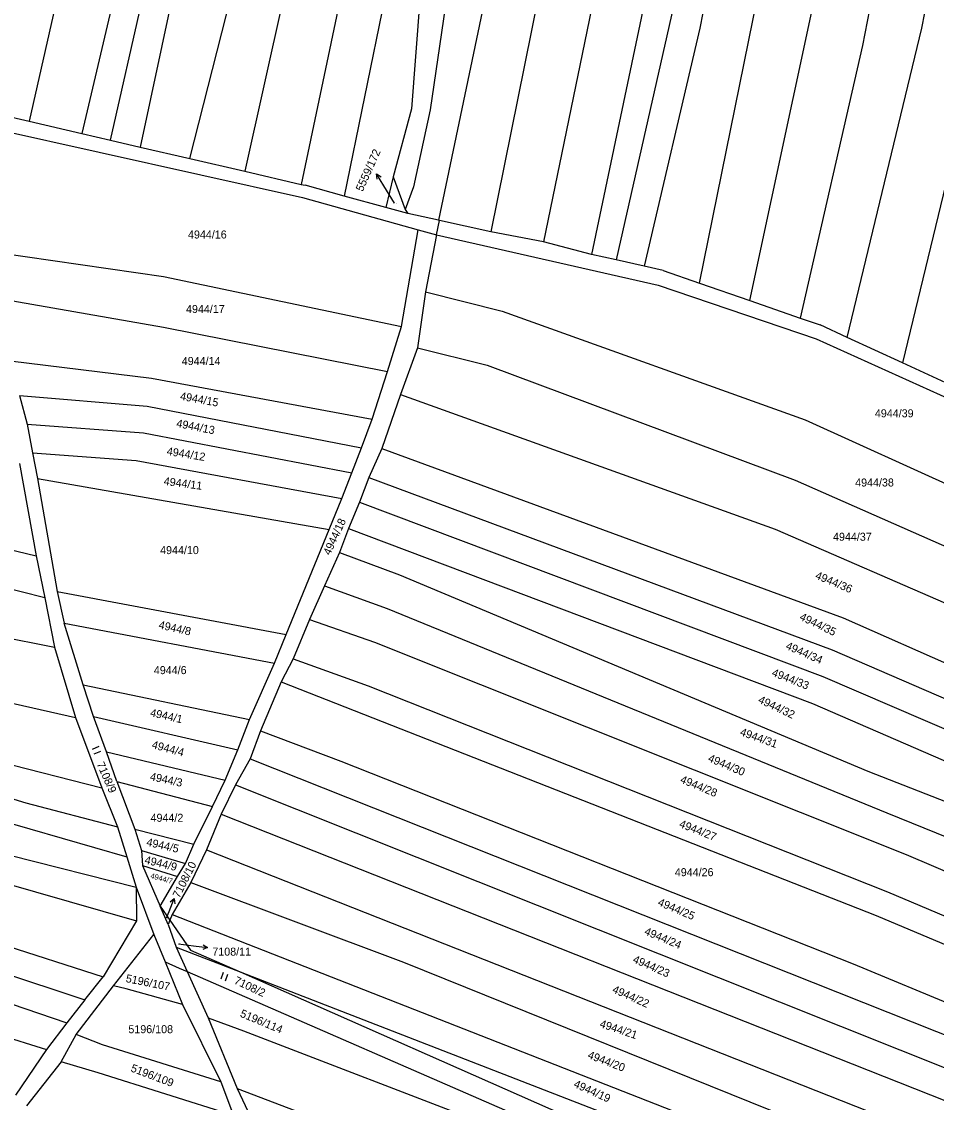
# Model space of a CAD drawing. Extents: x -593183 to -588034, y -1130415 to -1124994.
# Drawn here: x -591049.3 to -590855, y -1127063.4 to -1126833.9 of the extents above; entities that cross this region are included whole.
import ezdxf

# ---------------------------------------------------------------- set-up
doc = ezdxf.new("R2010")
doc.units = 0
for name, color, linetype in [('Vrstva 1', 7, 'Continuous'), ('Vrstva 16', 7, 'Continuous'), ('Vrstva 18', 7, 'Continuous'), ('Vrstva 25', 7, 'Continuous')]:
    doc.layers.add(name, color=color, linetype=linetype)

msp = doc.modelspace()

# ---------------------------------------------------------------- linework, layer by layer
at = {"layer": 'Vrstva 1'}
for p, q in [((-590941.48, -1126637.53), (-590989.88, -1126868.47)), ((-590838.7, -1126674.88), (-590870.73, -1126838.99)), ((-590905.33, -1126889.41), (-590865.36, -1126692.24)), ((-590858.14, -1126835.31), (-590830.77, -1126696.03)), ((-590914.28, -1126703.43), (-590949.65, -1126878.56)), ((-590947.93, -1126710.53), (-590980.76, -1126870.94)), ((-590886.22, -1126737.67), (-590905.25, -1126835.28)), ((-590973.7, -1126738.32), (-591001.85, -1126865.69)), ((-590998.93, -1126742.99), (-591024.07, -1126860.54)), ((-590934.64, -1126751.39), (-590960.74, -1126876.09)), ((-590894.63, -1126893.13), (-590865.36, -1126756.74)), ((-591026.84, -1126762.58), (-591047.66, -1126855.07)), ((-591030.43, -1126859.07), (-591012, -1126778.42)), ((-590919.55, -1126788.99), (-590938.47, -1126880.7)), ((-591021.24, -1126792.68), (-591036.51, -1126857.66)), ((-590915.01, -1126820.2), (-590928.24, -1126883.34)), ((-590908.39, -1126819.67), (-590922.99, -1126884.51)), ((-591013.53, -1126862.98), (-591004.84, -1126828.75)), ((-590964.74, -1126829.24), (-590966.45, -1126852.45)), ((-590959.32, -1126830.88), (-590962.49, -1126852.62)), ((-590905.25, -1126835.28), (-590917.06, -1126885.83)), ((-590873.94, -1126900.97), (-590858.14, -1126835.31)), ((-590870.73, -1126838.99), (-590883.96, -1126896.84)), ((-591059.38, -1126852.35), (-591047.66, -1126855.07)), ((-590966.45, -1126852.45), (-590970.36, -1126866.87)), ((-590962.49, -1126852.62), (-590966.04, -1126868.96)), ((-591064.21, -1126854.64), (-590989.64, -1126871.26)), ((-591047.66, -1126855.07), (-591036.51, -1126857.66)), ((-591036.51, -1126857.66), (-591030.43, -1126859.07)), ((-591030.43, -1126859.07), (-591024.07, -1126860.54)), ((-591024.07, -1126860.54), (-591013.53, -1126862.98)), ((-591013.53, -1126862.98), (-591001.85, -1126865.69)), ((-590851.94, -1126863.93), (-590862.25, -1126906.36)), ((-591001.85, -1126865.69), (-590989.88, -1126868.47)), ((-590989.88, -1126868.47), (-590989.06, -1126868.66)), ((-590980.76, -1126870.94), (-590989.06, -1126868.66)), ((-590970.36, -1126866.87), (-590971.92, -1126873.36)), ((-590970.36, -1126866.87), (-590967.79, -1126873.8)), ((-590971.92, -1126873.36), (-590980.76, -1126870.94)), ((-590966.04, -1126868.96), (-590967.79, -1126873.8)), ((-590989.64, -1126871.26), (-590965.03, -1126878.09)), ((-590967.27, -1126874.63), (-590971.92, -1126873.36)), ((-590967.79, -1126873.8), (-590967.27, -1126874.63)), ((-590960.74, -1126876.09), (-590967.27, -1126874.63)), ((-590968.6, -1126898.61), (-590965.03, -1126878.09)), ((-590965.03, -1126878.09), (-590961.15, -1126879.19)), ((-590961.15, -1126879.19), (-590960.56, -1126876.13)), ((-590960.74, -1126876.09), (-590960.56, -1126876.13)), ((-590949.65, -1126878.56), (-590960.56, -1126876.13)), ((-590961.15, -1126879.19), (-590963.5, -1126891.3)), ((-590961.15, -1126879.19), (-590914.07, -1126889.9)), ((-590938.47, -1126880.7), (-590949.65, -1126878.56)), ((-591059.47, -1126882.21), (-591019.11, -1126888.01)), ((-590928.24, -1126883.34), (-590938.47, -1126880.7)), ((-590922.99, -1126884.51), (-590928.24, -1126883.34)), ((-590917.06, -1126885.83), (-590922.99, -1126884.51)), ((-590913.04, -1126886.73), (-590917.06, -1126885.83)), ((-590913.04, -1126886.73), (-590905.33, -1126889.41)), ((-591019.11, -1126888.01), (-590968.6, -1126898.61)), ((-590905.33, -1126889.41), (-590894.63, -1126893.13)), ((-590963.5, -1126891.3), (-590965.2, -1126903.16)), ((-590963.5, -1126891.3), (-590947.25, -1126895.36)), ((-590914.07, -1126889.9), (-590880.56, -1126901.26)), ((-591056.4, -1126892.3), (-591019.15, -1126898.77)), ((-590894.63, -1126893.13), (-590883.96, -1126896.84)), ((-590947.25, -1126895.36), (-590882.92, -1126918.46)), ((-590971.57, -1126908.19), (-590968.6, -1126898.61)), ((-590883.96, -1126896.84), (-590879.72, -1126898.31)), ((-590873.94, -1126900.97), (-590879.72, -1126898.31)), ((-591019.15, -1126898.77), (-590971.57, -1126908.19)), ((-590862.25, -1126906.36), (-590873.94, -1126900.97)), ((-590965.2, -1126903.16), (-590968.81, -1126913.1)), ((-590965.2, -1126903.16), (-590950.38, -1126906.83)), ((-590880.56, -1126901.26), (-590830.09, -1126924.11)), ((-591051.72, -1126905.92), (-591021.66, -1126909.64)), ((-590950.38, -1126906.83), (-590885, -1126931.26)), ((-590852.1, -1126911.04), (-590862.25, -1126906.36)), ((-591021.66, -1126909.64), (-590974.81, -1126918.34)), ((-590974.81, -1126918.34), (-590971.57, -1126908.19)), ((-591049.69, -1126913.28), (-591022.6, -1126915.58)), ((-591049.69, -1126913.28), (-591048.12, -1126919.35)), ((-590968.81, -1126913.1), (-590972.79, -1126924.54)), ((-590968.81, -1126913.1), (-590889.29, -1126941.65)), ((-591022.6, -1126915.58), (-590977.11, -1126924.43)), ((-591048.12, -1126919.35), (-591023.42, -1126921.25)), ((-591048.12, -1126919.35), (-591046.97, -1126925.44)), ((-590977.11, -1126924.43), (-590974.81, -1126918.34)), ((-590882.92, -1126918.46), (-590780.2, -1126965.09)), ((-591023.42, -1126921.25), (-590979.14, -1126929.69)), ((-591046.97, -1126925.44), (-591024.93, -1126927.07)), ((-591046.97, -1126925.44), (-591045.91, -1126930.9)), ((-590979.14, -1126929.69), (-590977.11, -1126924.43)), ((-590972.79, -1126924.54), (-590975.54, -1126930.73)), ((-590972.79, -1126924.54), (-590874.81, -1126960.48)), ((-591049.69, -1126927.75), (-591046.21, -1126947.31)), ((-591024.93, -1126927.07), (-590981.26, -1126935.19)), ((-590981.26, -1126935.19), (-590979.14, -1126929.69)), ((-590975.54, -1126930.73), (-590977.5, -1126935.91)), ((-590975.54, -1126930.73), (-590877.16, -1126967.28)), ((-591045.91, -1126930.9), (-590983.96, -1126941.75)), ((-591045.91, -1126930.9), (-591041.72, -1126954.92)), ((-590885, -1126931.26), (-590784.36, -1126975.61)), ((-590983.96, -1126941.75), (-590981.26, -1126935.19)), ((-590977.5, -1126935.91), (-590979.84, -1126941.56)), ((-590977.5, -1126935.91), (-590879.11, -1126972.93)), ((-591079.24, -1126939.46), (-591046.21, -1126947.31)), ((-590993.09, -1126964.03), (-590983.96, -1126941.75)), ((-590979.84, -1126941.56), (-590981.79, -1126946.6)), ((-590979.84, -1126941.56), (-590881.34, -1126978.66)), ((-590889.29, -1126941.65), (-590788.21, -1126985.69)), ((-591044.36, -1126956.24), (-591099.06, -1126942.56)), ((-590981.79, -1126946.6), (-590984.96, -1126953.73)), ((-590981.79, -1126946.6), (-590969.03, -1126951.4)), ((-591046.21, -1126947.31), (-591044.36, -1126956.24)), ((-590969.03, -1126951.4), (-590869.59, -1126993.08)), ((-590984.96, -1126953.73), (-590988.14, -1126960.87)), ((-590984.96, -1126953.73), (-590971.67, -1126958.55)), ((-591041.72, -1126954.92), (-590993.09, -1126964.03)), ((-591041.72, -1126954.92), (-591040.22, -1126961.65)), ((-591044.36, -1126956.24), (-591042.3, -1126966.73)), ((-590971.67, -1126958.55), (-590865.51, -1127001.9)), ((-590874.81, -1126960.48), (-590792.65, -1126996.91)), ((-591040.22, -1126961.65), (-590995.59, -1126970.11)), ((-591036.23, -1126974.74), (-591040.22, -1126961.65)), ((-590988.14, -1126960.87), (-590991.6, -1126969.18)), ((-590988.14, -1126960.87), (-590974.31, -1126965.7)), ((-591057.89, -1126963.67), (-591042.3, -1126966.73)), ((-590995.59, -1126970.11), (-590993.09, -1126964.03)), ((-591042.3, -1126966.73), (-591037.85, -1126981.66)), ((-590974.31, -1126965.7), (-590861.43, -1127010.72)), ((-590877.16, -1126967.28), (-590795.02, -1127002.85)), ((-590991.6, -1126969.18), (-590994.14, -1126974.07)), ((-590991.6, -1126969.18), (-590975.66, -1126974.93)), ((-591000.86, -1126982.1), (-590995.59, -1126970.11)), ((-590994.14, -1126974.07), (-590998.57, -1126984.51)), ((-590994.14, -1126974.07), (-590867.81, -1127023.69)), ((-590879.11, -1126972.93), (-590797.65, -1127008.13)), ((-591036.23, -1126974.74), (-591000.86, -1126982.1)), ((-591034.01, -1126981.47), (-591036.23, -1126974.74)), ((-590975.66, -1126974.93), (-590865.4, -1127018.65)), ((-591059.1, -1126976.85), (-591037.85, -1126981.66)), ((-590881.34, -1126978.66), (-590799.84, -1127014.1)), ((-591107.22, -1126982.32), (-591048.35, -1126999.75)), ((-591037.85, -1126981.66), (-591032.21, -1126996.61)), ((-591034.01, -1126981.47), (-591003.38, -1126988.49)), ((-591031.28, -1126988.98), (-591034.01, -1126981.47)), ((-591003.38, -1126988.49), (-591000.86, -1126982.1)), ((-590998.57, -1126984.51), (-591000.75, -1126990.44)), ((-590998.57, -1126984.51), (-590981.5, -1126990.93)), ((-591109.65, -1126987.46), (-591026.91, -1127011.27)), ((-591059.55, -1126989.61), (-591032.21, -1126996.61)), ((-591031.28, -1126988.98), (-591006.02, -1126994.96)), ((-591029.02, -1126995.24), (-591031.28, -1126988.98)), ((-591006.02, -1126994.96), (-591003.38, -1126988.49)), ((-591000.75, -1126990.44), (-591003.85, -1126995.95)), ((-591000.75, -1126990.44), (-590820.29, -1127062.14)), ((-590981.5, -1126990.93), (-590872.72, -1127033.99)), ((-591008.77, -1127000.54), (-591006.02, -1126994.96)), ((-590869.59, -1126993.08), (-590801.91, -1127019.58)), ((-591032.21, -1126996.61), (-591028.89, -1127004.84)), ((-591029.02, -1126995.24), (-591008.77, -1127000.54)), ((-591029.02, -1126995.24), (-591025.21, -1127005.36)), ((-591003.85, -1126995.95), (-591006.88, -1127002.17)), ((-591003.85, -1126995.95), (-590822.75, -1127068.22)), ((-591048.35, -1126999.75), (-591028.89, -1127004.84)), ((-591012.68, -1127008.55), (-591008.77, -1127000.54)), ((-590865.51, -1127001.9), (-590804.96, -1127026.58)), ((-591006.88, -1127002.17), (-591010.03, -1127009.78)), ((-591006.88, -1127002.17), (-590824.89, -1127074.22)), ((-591028.89, -1127004.84), (-591026.91, -1127011.27)), ((-591025.21, -1127005.36), (-591012.68, -1127008.55)), ((-591025.21, -1127005.36), (-591023.82, -1127009.87)), ((-591014.49, -1127012.69), (-591012.68, -1127008.55)), ((-591051.74, -1127010.92), (-591024.92, -1127017.71)), ((-591023.82, -1127009.87), (-591014.49, -1127012.69)), ((-591023.82, -1127009.87), (-591023.61, -1127013.08)), ((-591010.03, -1127009.78), (-591013.34, -1127016.69)), ((-591010.03, -1127009.78), (-590827.35, -1127081.85)), ((-590861.43, -1127010.72), (-590808, -1127033.58)), ((-591026.91, -1127011.27), (-591024.92, -1127017.71)), ((-591023.61, -1127013.08), (-591016.15, -1127015.44)), ((-591023.61, -1127013.08), (-591019.87, -1127021.72)), ((-591016.15, -1127015.44), (-591014.49, -1127012.69)), ((-591019.87, -1127021.72), (-591016.15, -1127015.44)), ((-591053.47, -1127016.63), (-591024.88, -1127024.8)), ((-591024.92, -1127017.71), (-591024.88, -1127024.8)), ((-591024.92, -1127017.71), (-591021.21, -1127027.7)), ((-591013.34, -1127016.69), (-591017.29, -1127023.48)), ((-591013.34, -1127016.69), (-590968.15, -1127033.63)), ((-590865.4, -1127018.65), (-590811.55, -1127041.6)), ((-591018.17, -1127025.59), (-591019.87, -1127021.72)), ((-591019.87, -1127021.72), (-591017.8, -1127024.7)), ((-591024.88, -1127024.8), (-591031.94, -1127036.69)), ((-591017.8, -1127024.7), (-591018.17, -1127025.59)), ((-591017.29, -1127023.48), (-591017.8, -1127024.7)), ((-591017.8, -1127024.7), (-591013.4, -1127031.03)), ((-591017.29, -1127023.48), (-590831.36, -1127096.31)), ((-590867.81, -1127023.69), (-590813.49, -1127046.6)), ((-591018.17, -1127025.59), (-591016.43, -1127030.43)), ((-591055.86, -1127029.01), (-591031.94, -1127036.69)), ((-591029.77, -1127038.62), (-591021.21, -1127027.7)), ((-591021.21, -1127027.7), (-591018.81, -1127033.53)), ((-591016.43, -1127030.43), (-591002.88, -1127035.68)), ((-591016.43, -1127030.43), (-591014.1, -1127035.59)), ((-591013.4, -1127031.03), (-591002.88, -1127035.68)), ((-591018.81, -1127033.53), (-591015.09, -1127042.6)), ((-591018.81, -1127033.53), (-591015.79, -1127034.85)), ((-590968.15, -1127033.63), (-590857.94, -1127078.02)), ((-590872.72, -1127033.99), (-590818.09, -1127056.66)), ((-591056.19, -1127034.89), (-591035.82, -1127041.61)), ((-591015.79, -1127034.85), (-591014.1, -1127035.59)), ((-591014.1, -1127035.59), (-591009.65, -1127045.42)), ((-591014.1, -1127035.59), (-590932.32, -1127071.19)), ((-591002.88, -1127035.68), (-590892.06, -1127078.61)), ((-591002.88, -1127035.68), (-590930.2, -1127067.8)), ((-591037.71, -1127049), (-591029.77, -1127038.62)), ((-591035.82, -1127041.61), (-591031.94, -1127036.69)), ((-591027.09, -1127039.27), (-591029.77, -1127038.62)), ((-591056.51, -1127040.77), (-591039.7, -1127046.52)), ((-591015.09, -1127042.6), (-591027.09, -1127039.27)), ((-591035.82, -1127041.61), (-591039.7, -1127046.52)), ((-591015.09, -1127042.6), (-591006.99, -1127059.05)), ((-591009.65, -1127045.42), (-591002.13, -1127048.16)), ((-591009.65, -1127045.42), (-591003.48, -1127060.42)), ((-591057.65, -1127047.87), (-591044.01, -1127052.15)), ((-591039.7, -1127046.52), (-591044.01, -1127052.15)), ((-591040.84, -1127054.79), (-591037.71, -1127049)), ((-591032.11, -1127051.17), (-591037.71, -1127049)), ((-591002.13, -1127048.16), (-590941.76, -1127071.37)), ((-591044.01, -1127052.15), (-591050.59, -1127061.88)), ((-591006.99, -1127059.05), (-591032.11, -1127051.17)), ((-591040.84, -1127054.79), (-591048.26, -1127064.13)), ((-591033, -1127057.09), (-591040.84, -1127054.79)), ((-591004.3, -1127066.13), (-591033, -1127057.09)), ((-591006.99, -1127059.05), (-591004.3, -1127066.13)), ((-591003.48, -1127060.42), (-590946.6, -1127082)), ((-591003.48, -1127060.42), (-591000.13, -1127067.68))]:
    msp.add_line(p, q, dxfattribs=at)
at = {"layer": 'Vrstva 16'}
for p, q in [((-590970.11, -1126872.46), (-590972.33, -1126868.81)), ((-591018.48, -1127024.19), (-591017.96, -1127022.87)), ((-591015.96, -1127029.7), (-591012.74, -1127030.13))]:
    msp.add_line(p, q, dxfattribs=at)
at = {"layer": 'Vrstva 25'}
for p, q in [((-590972.33, -1126868.81), (-590973.89, -1126866.25)), ((-591032.89, -1126987.84), (-591034.26, -1126988.44)), ((-591033.85, -1126989.38), (-591032.48, -1126988.78)), ((-591017.96, -1127022.87), (-591016.87, -1127020.08)), ((-591012.74, -1127030.13), (-591009.77, -1127030.52)), ((-591006.45, -1127035.79), (-591006.96, -1127037.2)), ((-591006, -1127037.55), (-591005.48, -1127036.14))]:
    msp.add_line(p, q, dxfattribs=at)
for points in [[(-590973.8, -1126867.36), (-590973.89, -1126866.25), (-590972.94, -1126866.84)], [(-591017.7, -1127020.83), (-591016.87, -1127020.08), (-591016.76, -1127021.19)], [(-591010.69, -1127029.9), (-591009.77, -1127030.52), (-591010.82, -1127030.89)]]:
    msp.add_lwpolyline(points, dxfattribs=at)

# ---------------------------------------------------------------- texts
at = {"layer": 'Vrstva 16'}
for s, rotation, p in [('5559/172', 65.889, (-590976.86, -1126870.12)), ('7108/10', 63.2426, (-591015.78, -1127020.13))]:
    msp.add_text(s, height=1.7, rotation=rotation, dxfattribs=at).set_placement(p)
msp.add_text('7108/11', height=1.7, dxfattribs=at).set_placement((-591008.77, -1127032.22))
at = {"layer": 'Vrstva 18'}
for s, height, p in [('5559/172', 0.1, (-590970.11, -1126872.46)), ('4944/16', 1.7, (-591013.94, -1126879.96)), ('4944/17', 1.7, (-591014.36, -1126895.78)), ('4944/14', 1.7, (-591015.26, -1126906.82)), ('4944/39', 1.7, (-590868.08, -1126917.92)), ('4944/38', 1.7, (-590872.27, -1126932.61)), ('4944/37', 1.7, (-590876.97, -1126944.13)), ('4944/10', 1.7, (-591019.86, -1126946.97)), ('4944/6', 1.7, (-591021.19, -1126972.45)), ('4944/2', 1.7, (-591021.89, -1127003.8)), ('4944/26', 1.7, (-590910.56, -1127015.35)), ('7108/11', 0.1, (-591015.96, -1127029.7)), ('5196/108', 1.7, (-591026.6, -1127048.69))]:
    msp.add_text(s, height=height, dxfattribs=at).set_placement(p)
for s, height, rotation, p in [('4944/15', 1.7, 349.6751, (-591015.72, -1126914.19)), ('4944/13', 1.7, 348.9252, (-591016.51, -1126919.96)), ('4944/12', 1.7, 350.8213, (-591018.53, -1126925.89)), ('4944/11', 1.7, 352.6283, (-591019.17, -1126932.27)), ('4944/18', 1.7, 65.1658, (-590983.78, -1126947.34)), ('4944/36', 1.7, 337.249, (-590880.88, -1126952.11)), ('4944/35', 1.7, 334.296, (-590884.22, -1126960.84)), ('4944/8', 1.7, 347.0223, (-591020.29, -1126962.72)), ('4944/34', 1.7, 336.3066, (-590887.17, -1126967.04)), ('4944/33', 1.7, 338.592, (-590890.12, -1126972.77)), ('4944/32', 1.7, 334.6475, (-590893.01, -1126978.45)), ('4944/1', 1.7, 347.3108, (-591022.09, -1126981.37)), ('4944/31', 1.7, 340.2806, (-590896.86, -1126985.39)), ('4944/4', 1.7, 344.8031, (-591021.75, -1126988.14)), ('4944/30', 1.7, 337.0073, (-590903.67, -1126990.91)), ('7108/9', 1.7, 293.6762, (-591033.38, -1126991.51)), ('4944/3', 1.7, 348.0828, (-591022.12, -1126994.95)), ('4944/28', 1.7, 337.457, (-590909.57, -1126995.43)), ('4944/27', 1.7, 338.3157, (-590909.77, -1127004.87)), ('4944/5', 1.7, 347.1746, (-591022.88, -1127008.86)), ('4944/9', 1.7, 346.3119, (-591023.27, -1127012.63)), ('4944/7', 1.14, 345.1735, (-591022.01, -1127015.76)), ('4944/25', 1.7, 336.972, (-590914.33, -1127021.49)), ('7108/10', 0.1, 292.8336, (-591018.47, -1127024.18)), ('4944/24', 1.7, 337.265, (-590917.18, -1127027.67)), ('4944/23', 1.7, 336.3706, (-590919.64, -1127033.6)), ('5196/107', 1.7, 348.7512, (-591027.25, -1127037.82)), ('7108/2', 1.7, 334.8054, (-591004.3, -1127038.08)), ('4944/22', 1.7, 335.8471, (-590923.99, -1127039.98)), ('5196/114', 1.7, 337.3334, (-591003.02, -1127045.13)), ('4944/21', 1.7, 341.5341, (-590926.65, -1127047.36)), ('4944/20', 1.7, 339.0299, (-590929.21, -1127053.95)), ('5196/109', 1.7, 339.186, (-591026.24, -1127056.76)), ('4944/19', 1.7, 335.6304, (-590932.2, -1127060.05))]:
    msp.add_text(s, height=height, rotation=rotation, dxfattribs=at).set_placement(p)

doc.saveas('drawing.dxf')
